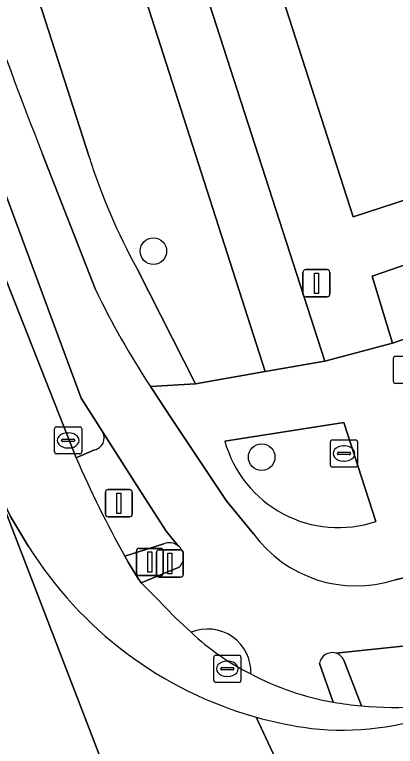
# Model space of a CAD drawing. Extents: x 159371 to 159986, y 382987 to 383597.
# Drawn here: x 159505.97 to 159519.99, y 383013.67 to 383040.59 of the extents above; entities that cross this region are included whole.
import ezdxf

# ---------------------------------------------------------------- set-up
doc = ezdxf.new("R2010")
doc.units = 0
for name, color, linetype in [('IMGEO_Boom', 7, 'Continuous'), ('IMGEO_Brandkraan', 7, 'Continuous'), ('IMGEO_Drukknoppaal', 7, 'Continuous'), ('IMGEO_Fietspad_open', 7, 'Continuous'), ('IMGEO_Groenvoorziening', 7, 'Continuous'), ('IMGEO_Kolk', 7, 'Continuous'), ('IMGEO_Lichtmast', 7, 'Continuous'), ('IMGEO_Pand', 7, 'Continuous'), ('IMGEO_Rijbaan_lokaal_gesloten', 7, 'Continuous'), ('IMGEO_Rijbaan_lokaal_open', 7, 'Continuous'), ('IMGEO_Rijbaan_regionaal_gesloten', 7, 'Continuous'), ('IMGEO_Rioolput', 7, 'Continuous'), ('IMGEO_Verkeerseiland_open', 7, 'Continuous'), ('IMGEO_Verkeersregelinstallatiepaal', 7, 'Continuous'), ('IMGEO_Voetpad_open', 7, 'Continuous')]:
    doc.layers.add(name, color=color, linetype=linetype)

msp = doc.modelspace()

# ---------------------------------------------------------------- linework, layer by layer
at = {"layer": 'IMGEO_Boom'}
for centre in [(159511.082, 383031.888), (159515.069, 383024.311)]:
    msp.add_circle(centre, 0.489, dxfattribs=at)
at = {"layer": 'IMGEO_Brandkraan'}
for p, q in [((159519.917, 383027.098), (159519.917, 383027.95)), ((159519.992, 383028.024), (159520.844, 383028.024)), ((159520.844, 383027.024), (159519.992, 383027.024))]:
    msp.add_line(p, q, dxfattribs=at)
for points in [[(159519.917, 383027.098), (159519.917, 383027.95)], [(159519.992, 383028.024), (159520.844, 383028.024)], [(159520.844, 383027.024), (159519.992, 383027.024)]]:
    msp.add_lwpolyline(points, dxfattribs=at)
for centre, start, end in [((159519.994, 383027.948), 91.552, 178.448), ((159519.994, 383027.948), 91.552, 178.448), ((159519.994, 383027.1), 181.552, 268.448), ((159519.994, 383027.1), 181.552, 268.448)]:
    msp.add_arc(centre, 0.0765, start, end, dxfattribs=at)
at = {"layer": 'IMGEO_Drukknoppaal'}
for p, q in [((159511.192, 383019.996), (159511.192, 383020.796)), ((159511.192, 383020.796), (159511.192, 383019.996)), ((159511.292, 383020.896), (159512.082, 383020.896)), ((159512.082, 383020.896), (159511.292, 383020.896)), ((159512.182, 383020.796), (159512.182, 383019.996)), ((159512.182, 383019.996), (159512.182, 383020.796)), ((159512.082, 383019.896), (159511.292, 383019.896)), ((159511.292, 383019.896), (159512.082, 383019.896))]:
    msp.add_line(p, q, dxfattribs=at)
msp.add_lwpolyline([(159511.612, 383020.771), (159511.762, 383020.771), (159511.762, 383020.021), (159511.612, 383020.021), (159511.612, 383020.771)], dxfattribs=at)
for centre, start, end in [((159511.292, 383020.796), 90, 180), ((159511.292, 383020.796), 90, 180), ((159512.082, 383020.796), 0, 90), ((159512.082, 383020.796), 360, 90), ((159511.292, 383019.996), 180, 270), ((159511.292, 383019.996), 180, 270), ((159512.082, 383019.996), 270, 0), ((159512.082, 383019.996), 270, 0)]:
    msp.add_arc(centre, 0.1, start, end, dxfattribs=at)
at = {"layer": 'IMGEO_Fietspad_open'}
for points in [[(159498.773, 383053.919), (159500, 383049.929), (159500.256, 383049.097), (159502.842, 383041.523), (159508.427, 383026.481), (159509.226, 383025.225), (159510.553, 383023.126), (159511.553, 383021.585), (159511.93, 383021.118), (159511.996, 383021.047)], [(159508.95, 383030.481), (159507.003, 383035.454)], [(159514.768, 383021.485), (159513.757, 383022.714), (159511.777, 383025.694), (159510.971, 383026.907)], [(159517.801, 383017.1), (159522.727, 383017.61), (159530.342, 383020.109), (159540.912, 383023.577), (159541.258, 383023.564), (159541.194, 383023.766), (159540.493, 383025.968), (159532.565, 383023.369), (159529.522, 383022.407), (159525.835, 383021.197), (159522.923, 383020.434), (159519.978, 383019.792)], [(159512.034, 383020.259), (159510.846, 383019.77), (159510.628, 383019.68), (159511.186, 383019.13), (159511.895, 383018.402), (159512.473, 383017.865)], [(159517.704, 383015.296), (159517.199, 383016.715)]]:
    msp.add_lwpolyline(points, dxfattribs=at)
for centre, radius, start, end in [((159691.276, 383107.789), 197.962, 197.58879, 201.43204), ((159536.361, 383043.623), 30.399, 205.6147, 213.3593), ((159518.555, 383024.276), 4.705, 216.3912, 287.6054), ((159511.668, 383020.636), 0.526, 314.1313, 51.3904), ((159513.083, 383016.398), 1.589, 357.6523, 112.5704), ((159517.664, 383016.65), 0.47, 73.1029, 172.0978), ((159519.466, 383025.408), 10.264, 242.1439, 260.1159)]:
    msp.add_arc(centre, radius, start, end, dxfattribs=at)
at = {"layer": 'IMGEO_Groenvoorziening'}
for points in [[(159505.691, 383064.068), (159504.66, 383063.593), (159505.38, 383061.288), (159504.908, 383059.446), (159515.199, 383027.456), (159517.392, 383027.837)], [(159524.666, 383030.142), (159523.829, 383032.582), (159519.135, 383030.973), (159519.89, 383028.504)]]:
    msp.add_lwpolyline(points, close=True, dxfattribs=at)
for points in [[(159510.486, 383031.236), (159512.634, 383027.01), (159515.199, 383027.456), (159504.908, 383059.446), (159505.38, 383061.288), (159504.66, 383063.593), (159505.691, 383064.068)], [(159502.496, 383054.651), (159508.715, 383035.357)], [(159518.09, 383025.583), (159513.714, 383024.896)], [(159519.27, 383021.944), (159518.09, 383025.583)]]:
    msp.add_lwpolyline(points, dxfattribs=at)
for centre, radius, start, end in [((159530.226, 383042.16), 22.561, 197.5507, 208.9605), ((159517.891, 383026.052), 4.334, 195.4745, 288.5605)]:
    msp.add_arc(centre, radius, start, end, dxfattribs=at)
at = {"layer": 'IMGEO_Kolk'}
for p, q in [((159507.444, 383024.5), (159507.444, 383025.352)), ((159507.519, 383025.426), (159508.371, 383025.426)), ((159508.445, 383025.352), (159508.445, 383024.5)), ((159507.932, 383025.206), (159507.957, 383025.206)), ((159507.703, 383024.92), (159507.703, 383024.932)), ((159508.141, 383024.883), (159507.743, 383024.883)), ((159507.746, 383024.969), (159508.144, 383024.969)), ((159508.187, 383024.932), (159508.187, 383024.92)), ((159507.955, 383024.646), (159507.93, 383024.646)), ((159508.371, 383024.426), (159507.519, 383024.426)), ((159513.306, 383016.096), (159513.306, 383016.948)), ((159513.381, 383017.022), (159514.233, 383017.022)), ((159514.307, 383016.948), (159514.307, 383016.096)), ((159513.794, 383016.802), (159513.819, 383016.802)), ((159513.565, 383016.516), (159513.565, 383016.528)), ((159514.003, 383016.479), (159513.605, 383016.479)), ((159513.608, 383016.565), (159514.006, 383016.565)), ((159514.049, 383016.528), (159514.049, 383016.516)), ((159513.817, 383016.242), (159513.792, 383016.242)), ((159514.233, 383016.022), (159513.381, 383016.022))]:
    msp.add_line(p, q, dxfattribs=at)
for points in [[(159507.444, 383024.5), (159507.444, 383025.352)], [(159507.519, 383025.426), (159508.371, 383025.426)], [(159508.445, 383025.352), (159508.445, 383024.5)], [(159508.371, 383024.426), (159507.519, 383024.426)], [(159513.306, 383016.096), (159513.306, 383016.948)], [(159513.381, 383017.022), (159514.233, 383017.022)], [(159514.307, 383016.948), (159514.307, 383016.096)], [(159514.233, 383016.022), (159513.381, 383016.022)]]:
    msp.add_lwpolyline(points, dxfattribs=at)
for centre, radius, start, end in [((159507.521, 383025.35), 0.0765, 91.552, 178.448), ((159507.521, 383025.35), 0.0765, 91.552, 178.448), ((159508.369, 383025.35), 0.0765, 1.552, 88.448), ((159508.369, 383025.35), 0.0765, 1.552, 88.448), ((159507.743, 383024.929), 0.0403, 85.8775, 175.7526), ((159507.74, 383024.919), 0.0366, 178.938, 274.7102), ((159508.144, 383024.926), 0.043, 264.8664, 352.4533), ((159508.148, 383024.931), 0.0386, 1.7309, 96.639), ((159507.521, 383024.502), 0.0765, 181.552, 268.448), ((159507.521, 383024.502), 0.0765, 181.552, 268.448), ((159508.369, 383024.502), 0.0765, 271.552, 358.448), ((159508.369, 383024.502), 0.0765, 271.552, 358.448), ((159513.383, 383016.946), 0.0765, 91.552, 178.448), ((159513.383, 383016.946), 0.0765, 91.552, 178.448), ((159514.231, 383016.946), 0.0765, 1.552, 88.448), ((159514.231, 383016.946), 0.0765, 1.552, 88.448), ((159513.605, 383016.525), 0.0403, 85.8775, 175.7526), ((159513.602, 383016.515), 0.0366, 178.938, 274.7102), ((159514.006, 383016.522), 0.043, 264.8664, 352.4533), ((159514.01, 383016.527), 0.0386, 1.7309, 96.639), ((159513.383, 383016.098), 0.0765, 181.552, 268.448), ((159513.383, 383016.098), 0.0765, 181.552, 268.448), ((159514.231, 383016.098), 0.0765, 271.552, 358.448), ((159514.231, 383016.098), 0.0765, 271.552, 358.448)]:
    msp.add_arc(centre, radius, start, end, dxfattribs=at)
for centre, major_axis, ratio, start_param, end_param in [((159507.931, 383024.926), (-0.387, 0.002), 0.722429, 4.712389, 7.853982), ((159507.956, 383024.926), (-0.39, 0.002), 0.717154, 1.570796, 4.712389), ((159513.793, 383016.522), (-0.387, 0.002), 0.722429, 4.712389, 7.853982), ((159513.818, 383016.522), (-0.39, 0.002), 0.717154, 1.570796, 4.712389)]:
    msp.add_ellipse(centre, major_axis=major_axis, ratio=ratio, start_param=start_param, end_param=end_param, dxfattribs=at)
at = {"layer": 'IMGEO_Lichtmast'}
for p, q in [((159516.69, 383031.208), (159517.48, 383031.208)), ((159517.48, 383031.208), (159516.69, 383031.208)), ((159516.59, 383030.308), (159516.59, 383031.108)), ((159516.59, 383031.108), (159516.59, 383030.308)), ((159517.58, 383031.108), (159517.58, 383030.308)), ((159517.58, 383030.308), (159517.58, 383031.108)), ((159517.48, 383030.208), (159516.69, 383030.208)), ((159516.69, 383030.208), (159517.48, 383030.208))]:
    msp.add_line(p, q, dxfattribs=at)
msp.add_lwpolyline([(159517.01, 383031.083), (159517.16, 383031.083), (159517.16, 383030.333), (159517.01, 383030.333), (159517.01, 383031.083)], dxfattribs=at)
for centre, start, end in [((159516.69, 383031.108), 90, 180), ((159516.69, 383031.108), 90, 180), ((159517.48, 383031.108), 0, 90), ((159517.48, 383031.108), 360, 90), ((159516.69, 383030.308), 180, 270), ((159516.69, 383030.308), 180, 270), ((159517.48, 383030.308), 270, 0), ((159517.48, 383030.308), 270, 0)]:
    msp.add_arc(centre, 0.1, start, end, dxfattribs=at)
at = {"layer": 'IMGEO_Pand'}
msp.add_lwpolyline([(159521.484, 383044.429), (159526.147, 383045.944), (159524.597, 383050.734), (159524.013, 383052.538), (159523.189, 383055.084), (159514.262, 383052.204), (159515.447, 383048.532), (159514.313, 383048.155), (159514.831, 383046.575), (159514.936, 383046.61), (159515.005, 383046.401), (159516.028, 383046.736), (159517.034, 383043.617), (159515.265, 383043.021), (159518.438, 383033.149), (159522.589, 383034.496), (159524.454, 383035.101), (159523.976, 383036.575), (159523.019, 383039.702)], close=True, dxfattribs=at)
at = {"layer": 'IMGEO_Rijbaan_lokaal_gesloten'}
msp.add_lwpolyline([(159514.866, 383014.744), (159518.68, 383006.588), (159520.922, 383007.483), (159521.858, 383007.861)], dxfattribs=at)
for centre, radius, start, end in [((159518.737, 383028.508), 14.298, 254.2913, 261.4201), ((159518.041, 383024.49), 10.222, 261.9184, 289.1138)]:
    msp.add_arc(centre, radius, start, end, dxfattribs=at)
at = {"layer": 'IMGEO_Rijbaan_lokaal_open'}
for points in [[(159493.294, 383053.824), (159493.36, 383053.642), (159495.081, 383048.896), (159500, 383036.534), (159504.795, 383024.483), (159505.169, 383023.507), (159505.256, 383023.281), (159505.823, 383022.126), (159506.49, 383021.026)], [(159508.237, 383024.29), (159505.174, 383032.035), (159503.345, 383036.724), (159501.295, 383042.354), (159500, 383046.126), (159499.582, 383047.344), (159498.581, 383050.434), (159497.905, 383053.38)], [(159512.473, 383017.865), (159511.895, 383018.402), (159511.186, 383019.13), (159510.628, 383019.68), (159510.493, 383019.878), (159510.156, 383020.447), (159510.033, 383020.665)]]:
    msp.add_lwpolyline(points, dxfattribs=at)
for centre, radius, start, end in [((159545.741, 383040.614), 40.903, 203.5214, 209.1907), ((159518.77, 383028.675), 14.468, 211.9166, 254.3436), ((159518.74, 383024.511), 9.134, 226.6807, 243.542), ((159519.466, 383025.408), 10.264, 242.1439, 260.1159), ((159519.907, 383027.958), 12.852, 260.1319, 264.7877), ((159519.988, 383028.531), 13.43, 264.6637, 283.5205), ((159518.737, 383028.508), 14.298, 254.2913, 261.4201), ((159518.041, 383024.49), 10.222, 261.9184, 289.1138)]:
    msp.add_arc(centre, radius, start, end, dxfattribs=at)
at = {"layer": 'IMGEO_Rijbaan_regionaal_gesloten'}
for points in [[(159499.132, 382987.097), (159514.981, 382997.931), (159514.778, 382998.578), (159505.256, 383023.281), (159505.169, 383023.507), (159502.129, 383022.731), (159498.975, 383021.926), (159500.85, 383017.216), (159502.166, 383013.976), (159502.615, 383012.769)], [(159506.49, 383021.026), (159505.823, 383022.126), (159505.256, 383023.281), (159514.778, 382998.578), (159514.981, 382997.931)], [(159517.891, 383006.278), (159518.68, 383006.588), (159514.866, 383014.744)]]:
    msp.add_lwpolyline(points, dxfattribs=at)
msp.add_arc((159518.77, 383028.675), 14.468, 211.9166, 254.3436, dxfattribs=at)
at = {"layer": 'IMGEO_Rioolput'}
for p, q in [((159517.598, 383024.018), (159517.598, 383024.87)), ((159517.673, 383024.944), (159518.525, 383024.944)), ((159518.086, 383024.724), (159518.111, 383024.724)), ((159518.599, 383024.87), (159518.599, 383024.018)), ((159517.857, 383024.438), (159517.857, 383024.45)), ((159517.9, 383024.487), (159518.298, 383024.487)), ((159518.341, 383024.45), (159518.341, 383024.438)), ((159518.295, 383024.401), (159517.897, 383024.401)), ((159518.525, 383023.944), (159517.673, 383023.944)), ((159518.109, 383024.164), (159518.084, 383024.164))]:
    msp.add_line(p, q, dxfattribs=at)
for points in [[(159517.598, 383024.018), (159517.598, 383024.87)], [(159517.673, 383024.944), (159518.525, 383024.944)], [(159518.599, 383024.87), (159518.599, 383024.018)], [(159518.525, 383023.944), (159517.673, 383023.944)]]:
    msp.add_lwpolyline(points, dxfattribs=at)
for centre, radius, start, end in [((159517.675, 383024.868), 0.0765, 91.552, 178.448), ((159517.675, 383024.868), 0.0765, 91.552, 178.448), ((159518.523, 383024.868), 0.0765, 1.552, 88.448), ((159518.523, 383024.868), 0.0765, 1.552, 88.448), ((159517.897, 383024.447), 0.0403, 85.8775, 175.7526), ((159517.894, 383024.437), 0.0366, 178.938, 274.7102), ((159518.298, 383024.444), 0.043, 264.8664, 352.4533), ((159518.302, 383024.449), 0.0386, 1.7309, 96.639), ((159517.675, 383024.02), 0.0765, 181.552, 268.448), ((159517.675, 383024.02), 0.0765, 181.552, 268.448), ((159518.523, 383024.02), 0.0765, 271.552, 358.448), ((159518.523, 383024.02), 0.0765, 271.552, 358.448)]:
    msp.add_arc(centre, radius, start, end, dxfattribs=at)
for centre, major_axis, ratio, start_param, end_param in [((159518.085, 383024.444), (-0.387, 0.002), 0.722429, 4.712389, 7.853982), ((159518.11, 383024.444), (-0.39, 0.002), 0.717154, 1.570796, 4.712389)]:
    msp.add_ellipse(centre, major_axis=major_axis, ratio=ratio, start_param=start_param, end_param=end_param, dxfattribs=at)
at = {"layer": 'IMGEO_Verkeerseiland_open'}
for points in [[(159509.226, 383025.225), (159508.427, 383026.481), (159502.842, 383041.523), (159500.256, 383049.097), (159500, 383049.929), (159498.773, 383053.919)], [(159497.905, 383053.38), (159498.581, 383050.434), (159499.582, 383047.344), (159500, 383046.126), (159501.295, 383042.354), (159503.345, 383036.724), (159505.174, 383032.035), (159508.237, 383024.29), (159508.92, 383024.579)], [(159511.468, 383021.124), (159510.033, 383020.665), (159510.156, 383020.447), (159510.493, 383019.878), (159510.628, 383019.68), (159510.846, 383019.77), (159512.034, 383020.259)], [(159517.199, 383016.715), (159517.704, 383015.296)], [(159518.739, 383015.159), (159518.093, 383016.84)]]:
    msp.add_lwpolyline(points, dxfattribs=at)
for centre, radius, start, end in [((159508.817, 383025.023), 0.456, 283.0836, 26.224), ((159511.666, 383020.633), 0.529, 51.4193, 111.9864), ((159511.668, 383020.636), 0.526, 314.1313, 51.3904), ((159513.083, 383016.398), 1.589, 357.6523, 112.5704), ((159518.74, 383024.511), 9.134, 226.6807, 243.542), ((159517.664, 383016.65), 0.47, 73.1029, 172.0978), ((159517.662, 383016.65), 0.471, 23.7762, 72.8594), ((159519.907, 383027.958), 12.852, 260.1319, 264.7877)]:
    msp.add_arc(centre, radius, start, end, dxfattribs=at)
at = {"layer": 'IMGEO_Verkeersregelinstallatiepaal'}
for p, q in [((159509.414, 383023.114), (159510.204, 383023.114)), ((159510.204, 383023.114), (159509.414, 383023.114)), ((159509.314, 383022.214), (159509.314, 383023.014)), ((159509.314, 383023.014), (159509.314, 383022.214)), ((159510.304, 383023.014), (159510.304, 383022.214)), ((159510.304, 383022.214), (159510.304, 383023.014)), ((159510.204, 383022.114), (159509.414, 383022.114)), ((159509.414, 383022.114), (159510.204, 383022.114)), ((159510.555, 383020.951), (159511.345, 383020.951)), ((159511.345, 383020.951), (159510.555, 383020.951)), ((159510.455, 383020.051), (159510.455, 383020.851)), ((159510.455, 383020.851), (159510.455, 383020.051)), ((159511.445, 383020.851), (159511.445, 383020.051)), ((159511.445, 383020.051), (159511.445, 383020.851)), ((159511.345, 383019.951), (159510.555, 383019.951)), ((159510.555, 383019.951), (159511.345, 383019.951))]:
    msp.add_line(p, q, dxfattribs=at)
for points in [[(159509.734, 383022.989), (159509.884, 383022.989), (159509.884, 383022.239), (159509.734, 383022.239), (159509.734, 383022.989)], [(159510.875, 383020.826), (159511.025, 383020.826), (159511.025, 383020.076), (159510.875, 383020.076), (159510.875, 383020.826)]]:
    msp.add_lwpolyline(points, dxfattribs=at)
for centre, start, end in [((159509.414, 383023.014), 90, 180), ((159509.414, 383023.014), 90, 180), ((159510.204, 383023.014), 0, 90), ((159510.204, 383023.014), 360, 90), ((159509.414, 383022.214), 180, 270), ((159509.414, 383022.214), 180, 270), ((159510.204, 383022.214), 270, 0), ((159510.204, 383022.214), 270, 0), ((159510.555, 383020.851), 90, 180), ((159510.555, 383020.851), 90, 180), ((159511.345, 383020.851), 0, 90), ((159511.345, 383020.851), 360, 90), ((159510.555, 383020.051), 180, 270), ((159510.555, 383020.051), 180, 270), ((159511.345, 383020.051), 270, 0), ((159511.345, 383020.051), 270, 0)]:
    msp.add_arc(centre, 0.1, start, end, dxfattribs=at)
at = {"layer": 'IMGEO_Voetpad_open'}
for points in [[(159502.13, 383068.926), (159503.942, 383069.485), (159505.691, 383064.068), (159517.392, 383027.837), (159519.89, 383028.504), (159519.135, 383030.973), (159523.829, 383032.582), (159524.666, 383030.142), (159526.629, 383030.733), (159525.407, 383034.621), (159526.758, 383035.059), (159526.049, 383037.247), (159523.976, 383036.575), (159524.454, 383035.101), (159522.589, 383034.496), (159518.438, 383033.149), (159515.265, 383043.021), (159500, 383090.154), (159491.71, 383115.676)], [(159651.919, 383103.426), (159644.09, 383096.707), (159604.582, 383071.057), (159600.956, 383068.714), (159559.512, 383041.791), (159557.552, 383040.764), (159526.629, 383030.733), (159524.666, 383030.142), (159519.89, 383028.504), (159517.392, 383027.837), (159515.199, 383027.456), (159512.634, 383027.01), (159510.971, 383026.907), (159511.777, 383025.694), (159513.757, 383022.714), (159514.768, 383021.485)], [(159508.715, 383035.357), (159502.496, 383054.651)], [(159507.003, 383035.454), (159508.95, 383030.481)], [(159510.971, 383026.907), (159512.634, 383027.01), (159510.486, 383031.236)], [(159519.978, 383019.792), (159522.923, 383020.434), (159525.835, 383021.197), (159529.522, 383022.407), (159532.565, 383023.369), (159540.493, 383025.968), (159541.487, 383026.287)], [(159513.714, 383024.896), (159518.09, 383025.583), (159519.27, 383021.944)], [(159510.553, 383023.126), (159509.226, 383025.225)], [(159508.92, 383024.579), (159508.237, 383024.29)], [(159511.996, 383021.047), (159511.93, 383021.118), (159511.553, 383021.585), (159510.553, 383023.126)], [(159510.033, 383020.665), (159511.468, 383021.124)], [(159522.727, 383017.61), (159517.801, 383017.1)], [(159518.093, 383016.84), (159518.739, 383015.159)]]:
    msp.add_lwpolyline(points, dxfattribs=at)
for centre, radius, start, end in [((159691.276, 383107.789), 197.962, 197.58879, 201.43204), ((159530.226, 383042.16), 22.561, 197.5507, 208.9605), ((159536.361, 383043.623), 30.399, 205.6147, 213.3593), ((159508.817, 383025.023), 0.456, 283.0836, 26.224), ((159517.891, 383026.052), 4.334, 195.4745, 288.5605), ((159545.741, 383040.614), 40.903, 203.5214, 209.1907), ((159518.555, 383024.276), 4.705, 216.3912, 287.6054), ((159511.666, 383020.633), 0.529, 51.4193, 111.9864), ((159517.662, 383016.65), 0.471, 23.7762, 72.8594), ((159519.988, 383028.531), 13.43, 264.6637, 283.5205)]:
    msp.add_arc(centre, radius, start, end, dxfattribs=at)

doc.saveas('drawing.dxf')
